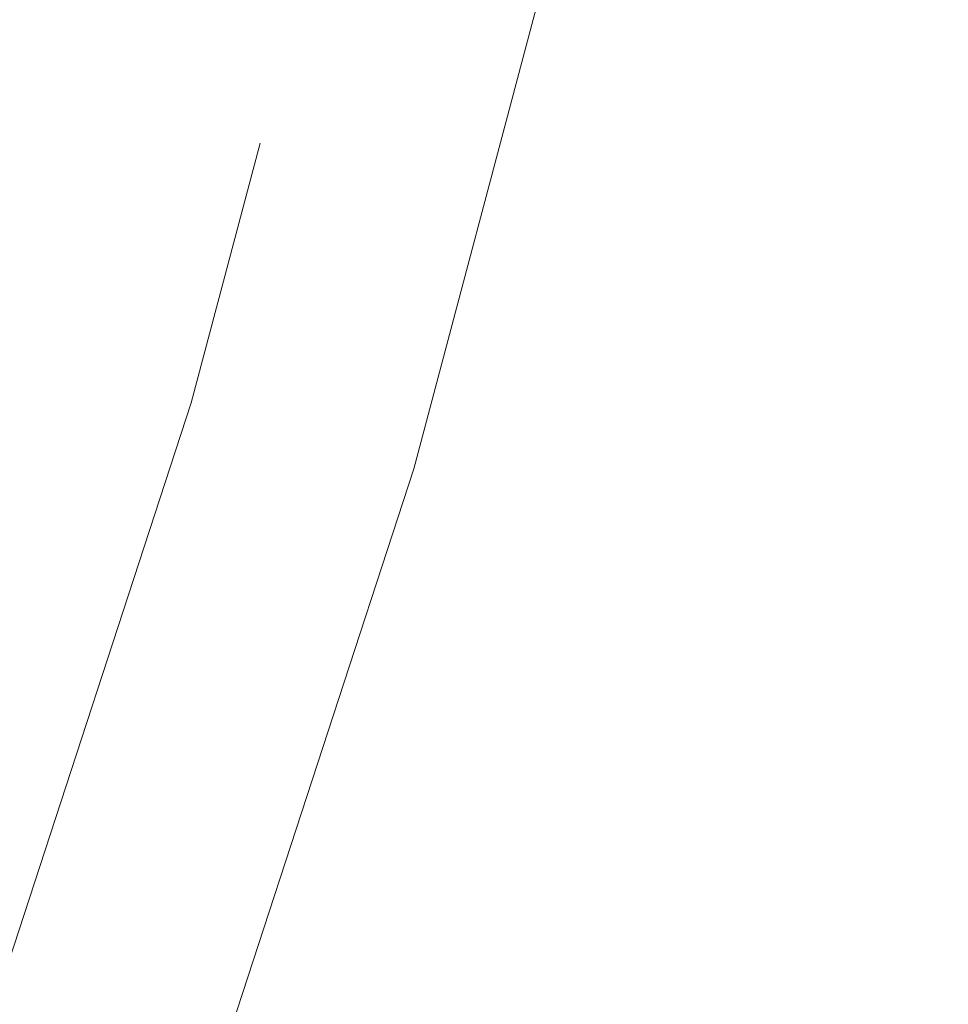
# Model space of a CAD drawing. Header units: metres. Extents: x 163628 to 168255, y 402691 to 405367.
# Tile 1039 of 1056: x 165590.457 to 165590.777, y 403996.641 to 403996.981. Entities that reach past the tile are written whole.
import ezdxf

# ---------------------------------------------------------------- set-up
doc = ezdxf.new("R2010")
doc.units = ezdxf.units.M
doc.linetypes.add('X-CA190022.004-UO-DWM_Snelfietsroute$0$VH-OPSLUITBAND_80X200', pattern=[14, 8, -2, 2, -2])
doc.layers.add('X-CA190022.004-UO-DWM_Snelfietsroute$0$N-WE-VH-KANTOPSLUITING_ACHTERKANTBAND-G', color=7, linetype='Continuous', lineweight=20)
doc.layers.add('X-CA190022.004-UO-DWM_Snelfietsroute$0$N-WE-VH-KANTOPSLUITING_OPSLUITBAND_80X200-G', color=7, linetype='X-CA190022.004-UO-DWM_Snelfietsroute$0$VH-OPSLUITBAND_80X200', lineweight=20)

msp = doc.modelspace()

# ---------------------------------------------------------------- linework, layer by layer
at = {"layer": 'X-CA190022.004-UO-DWM_Snelfietsroute$0$N-WE-VH-KANTOPSLUITING_ACHTERKANTBAND-G', "flags": 128}
msp.add_lwpolyline([(165598.50632, 404012.79327), (165599.23116, 404011.38907, 0.287783), (165591.68214, 403998.78259), (165591.09273, 403998.90487), (165590.90433, 403997.99677), (165590.59276, 403996.82599), (165590.21643, 403995.6735), (165589.7764, 403994.54286), (165589.27395, 403993.43761), (165588.71186, 403992.36373), (165588.10792, 403991.34872), (165587.40929, 403990.31044), (165586.6719, 403989.33801), (165585.88296, 403988.40953), (165585.04311, 403987.52564), (165584.15488, 403986.68914), (165583.22093, 403985.90267), (165582.24408, 403985.16872), (165581.31433, 403984.54779), (165581.19973, 403984.47417), (165581.11856, 403984.42519)], format="xyb", dxfattribs=at)
at = {"layer": 'X-CA190022.004-UO-DWM_Snelfietsroute$0$N-WE-VH-KANTOPSLUITING_OPSLUITBAND_80X200-G', "ltscale": 0.2, "flags": 128}
msp.add_lwpolyline([(165598.43523, 404012.75658), (165599.12327, 404011.42366, 0.284266), (165591.60043, 403998.88125), (165591.03065, 403998.99946), (165590.82645, 403998.0152), (165590.51602, 403996.84871), (165590.14107, 403995.70044), (165589.70265, 403994.57395), (165589.20204, 403993.47274), (165588.64199, 403992.40276), (165588.0403, 403991.39154), (165587.34418, 403990.35698), (165586.6095, 403989.38812), (165585.82344, 403988.46303), (165584.98665, 403987.58236), (165584.10165, 403986.7489), (165583.1711, 403985.96529), (165582.1978, 403985.23402), (165581.27049, 403984.61471), (165581.15744, 403984.54209), (165581.07723, 403984.49369)], format="xyb", dxfattribs=at)

doc.saveas('drawing.dxf')
